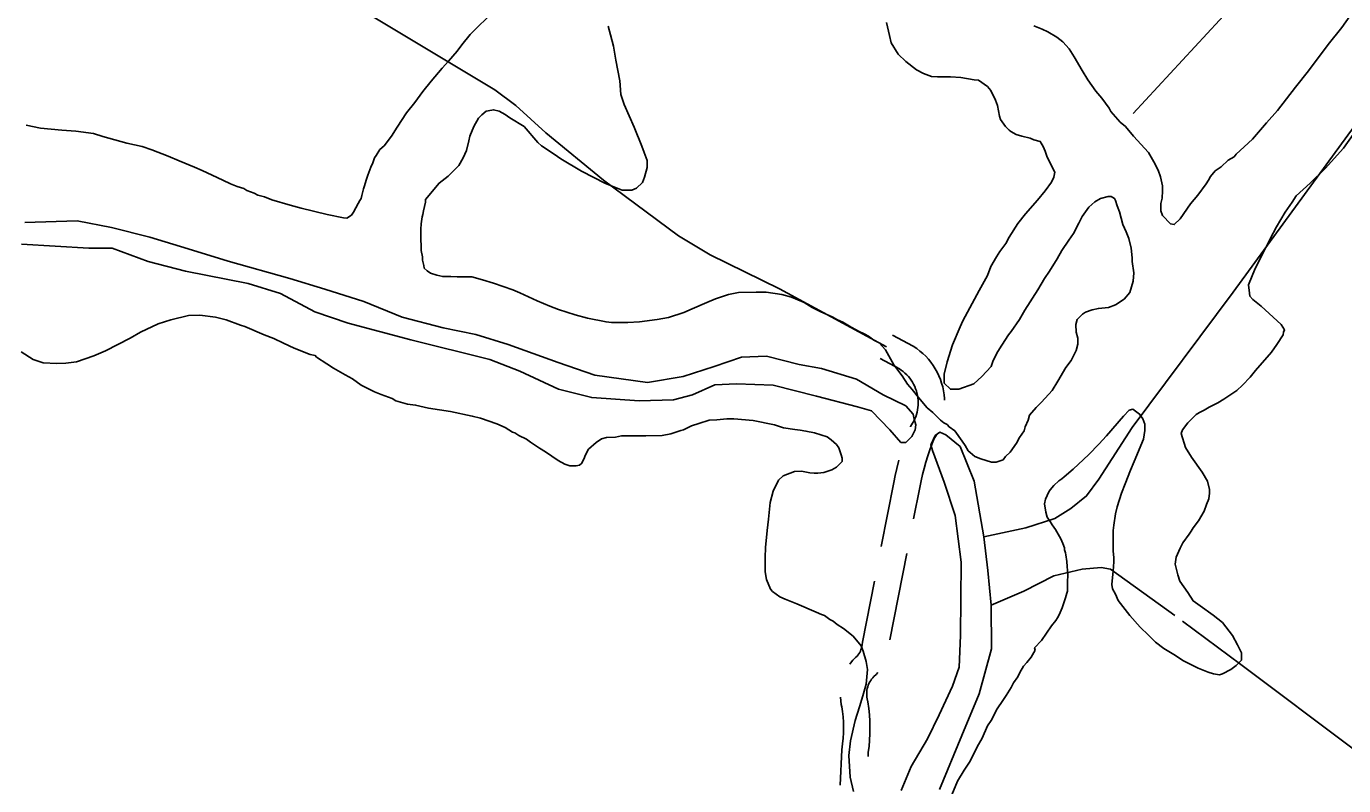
# Model space of a CAD drawing. Extents: x 3355677 to 3393573, y 612928 to 638357.
# Drawn here: x 3378157 to 3379651, y 622508 to 623369 of the extents above; entities that cross this region are included whole.
import ezdxf

# ---------------------------------------------------------------- set-up
doc = ezdxf.new("R2010")
doc.units = 0
for name, color, linetype in [('V-ROAD-CNTR', 7, 'Continuous'), ('V-SITE-VEGE', 7, 'Continuous'), ('V-TOPO-SHOR', 7, 'Continuous')]:
    doc.layers.add(name, color=color, linetype=linetype)

msp = doc.modelspace()

# ---------------------------------------------------------------- linework, layer by layer
at = {"layer": 'V-ROAD-CNTR'}
msp.add_line((3379155.9, 622771.4), (3379136.6, 622673.3), dxfattribs=at)
for points in [[(3381890.5, 626417.2), (3381710.8, 626181.4), (3381460.5, 625852.8), (3381172.5, 625486.3), (3380892.9, 625126.4), (3380635.1, 624791.1), (3380402.6, 624485.3), (3380114.7, 624109.3), (3379791.9, 623697.4), (3379742.9, 623637.7), (3379622.4, 623497.5), (3379412.4, 623270.1)], [(3376280.9, 624675.9), (3376475.8, 624573.5), (3376802.3, 624389.3), (3377193.2, 624162.8), (3377510.3, 623977.7), (3377880.3, 623766.2), (3378191.7, 623589.5), (3378508.8, 623405.3), (3378688.6, 623297.2), (3378712.3, 623279.3), (3378746.4, 623248.2), (3378811.7, 623194.6), (3378897, 623131.5), (3378932.9, 623109.9), (3379011.5, 623071.4), (3379132.6, 623005.7)], [(3379139.7, 623018.9), (3379163.1, 623006.3), (3379167, 623003.6), (3379170.6, 623000.9), (3379174, 622998), (3379177.2, 622994.9), (3379180.2, 622991.6), (3379183, 622988.1), (3379185.6, 622984.5), (3379188, 622980.7), (3379190.2, 622976.8), (3379192.1, 622972.8), (3379193.8, 622968.6), (3379195.3, 622964.4), (3379196.5, 622960.1), (3379197.4, 622955.7), (3379198.1, 622951.3), (3379198.5, 622946.9), (3379198.5, 622945.2)], [(3379125.5, 622992.4), (3379147.5, 622980.6), (3379149.5, 622979.2), (3379151.7, 622977.6), (3379153.7, 622975.8), (3379155.7, 622974), (3379157.5, 622972), (3379159.2, 622969.9), (3379160.8, 622967.7), (3379162.2, 622965.4), (3379163.5, 622963.1), (3379164.7, 622960.6), (3379165.7, 622958.1), (3379166.6, 622955.6), (3379167.3, 622953), (3379167.9, 622950.3), (3379168.3, 622947.6), (3379168.5, 622945), (3379168.6, 622942.3), (3379168.6, 622939.6), (3379168.3, 622936.9), (3379167.9, 622934.2), (3379167.4, 622931.6), (3379166.7, 622928.9), (3379165.9, 622926.4), (3379164.9, 622923.9), (3379163.7, 622921.4), (3379162.4, 622919.1), (3379160.1, 622915.3), (3379159.9, 622914.7)], [(3379189.8, 622906.7), (3379188.4, 622904), (3379186.9, 622901.6), (3379184.5, 622895.8), (3379181.9, 622888.9), (3379179.5, 622881.9), (3379177.3, 622874.9), (3379175.3, 622867.8), (3379173.5, 622860.7), (3379171.9, 622853.5), (3379170.5, 622846), (3379163.5, 622810.7)], [(3379146.7, 622877), (3379146.3, 622875.6), (3379144.3, 622867.6), (3379142.5, 622859.6), (3379141, 622851.7), (3379126.8, 622779)], [(3379119.1, 622739.8), (3379105.5, 622670.6), (3379105.2, 622667.6), (3379104.9, 622665.8), (3379104.4, 622664), (3379103.8, 622662.3), (3379103.1, 622660.6), (3379102.3, 622659), (3379101.3, 622657.5), (3379100.3, 622656), (3379099.4, 622654.9), (3379097.5, 622653.2), (3379094.6, 622650.2), (3379092, 622647), (3379091.1, 622645.8)], [(3379122.9, 622636.3), (3379121.1, 622634.1), (3379118.5, 622631.8), (3379117.1, 622630.3), (3379115.9, 622628.8), (3379114.8, 622627.2), (3379113.7, 622625.5), (3379112.8, 622623.7), (3379112.1, 622621.9), (3379111.4, 622620), (3379110.9, 622618.1), (3379110.6, 622616.2), (3379110.4, 622614.2), (3379110.3, 622612.2), (3379110.3, 622610.3), (3379110.5, 622608.3), (3379110.9, 622606.4), (3379111.7, 622603.1), (3379112.7, 622595.4), (3379113.4, 622588.2), (3379113.8, 622581), (3379114, 622573.8), (3379113.9, 622566.6), (3379113.5, 622559.5), (3379112.9, 622552.3), (3379112.1, 622546), (3379111.8, 622540.8)], [(3379080.4, 622608.1), (3379080.8, 622604.1), (3379081.5, 622600), (3379082.2, 622597.4), (3379082.9, 622592), (3379083.5, 622585.9), (3379083.9, 622579.8), (3379084, 622573.7), (3379083.9, 622567.7), (3379083.6, 622561.6), (3379083, 622555.5), (3379082.2, 622548.7), (3379080, 622508.5)]]:
    msp.add_lwpolyline(points, dxfattribs=at)
at = {"layer": 'V-SITE-VEGE'}
for points in [[(3379299.7, 623369.9), (3379309.1, 623366.1), (3379315.7, 623362.9), (3379326.1, 623356.8), (3379332.7, 623351.4), (3379339.9, 623343.7), (3379345.4, 623334.4), (3379354.8, 623319), (3379360.9, 623308.6), (3379370.2, 623295.5), (3379376.8, 623287.8), (3379385.1, 623276.3), (3379387.3, 623272.5), (3379397.8, 623260.4), (3379403.9, 623255.5), (3379412.7, 623244.5), (3379429.8, 623225.9), (3379435.8, 623215.5), (3379440.8, 623206.2), (3379443.6, 623198.5), (3379445.8, 623188.1), (3379445.8, 623182.6), (3379445.3, 623174.3), (3379443.7, 623168.3), (3379443.7, 623160), (3379445.9, 623154.6), (3379454.7, 623145.2), (3379459.1, 623144.2), (3379465.7, 623150.8), (3379477.7, 623167.8), (3379485.9, 623177.7), (3379495.2, 623190.4), (3379497.9, 623194.8), (3379500.1, 623198.7), (3379505.6, 623205.3), (3379512.2, 623209.7), (3379520.4, 623217.4), (3379527, 623221.3), (3379529.2, 623224), (3379538.5, 623232.3), (3379547.8, 623241.1), (3379563.6, 623259.8), (3379576.2, 623273.6), (3379596.5, 623300), (3379611.3, 623318.7), (3379633.7, 623348.4), (3379649, 623367.7), (3379679.1, 623410.6)], [(3378520.5, 623151.5), (3378526, 623155.1), (3378528.2, 623158.4), (3378533.7, 623168.3), (3378535.3, 623171.6), (3378536.9, 623173.8), (3378537.5, 623177.1), (3378538.6, 623180.4), (3378539.6, 623184.8), (3378540.7, 623188.1), (3378542.4, 623194.7), (3378544.5, 623200.2), (3378547.8, 623209.5), (3378550, 623214.5), (3378552.2, 623220), (3378553.8, 623222.7), (3378558.2, 623229.3), (3378563.1, 623233.7), (3378571.3, 623244.7), (3378577.9, 623254.6), (3378588.3, 623271.1), (3378597.6, 623282.7), (3378606.9, 623295.4), (3378616.2, 623306.9), (3378628.7, 623321.8), (3378635.9, 623329.5), (3378645.7, 623341.1), (3378651.2, 623348.2), (3378660.5, 623359.8), (3378668.2, 623367.5), (3378680.7, 623379.6)], [(3378816.9, 623369.3), (3378819.7, 623359.5), (3378823, 623346.8), (3378825.8, 623330.9), (3378830.3, 623307.3), (3378831.4, 623291.9), (3378835.3, 623280.4), (3378846.4, 623254.6), (3378855.2, 623233.2), (3378858, 623226.1), (3378861.3, 623216.8), (3378861.3, 623209.1), (3378858.1, 623198.1), (3378855.9, 623192.1), (3378849.3, 623185.5), (3378843.8, 623183.2), (3378832.9, 623183.2), (3378814.2, 623190.8), (3378786.7, 623205), (3378763.5, 623218.7), (3378755.8, 623224.2), (3378741.5, 623233.5), (3378737.1, 623237.3), (3378721.7, 623255.4), (3378705.7, 623265.2), (3378700.2, 623269), (3378693.6, 623272.8), (3378687, 623274.5), (3378681, 623273.4), (3378678.8, 623272.8)], [(3379154.8, 623329.2), (3379146, 623337.4), (3379138.2, 623350.5), (3379136, 623358.8), (3379132.7, 623373.6)], [(3379342, 622990.3), (3379348, 623001.3), (3379349.6, 623008.5), (3379349.6, 623015.6), (3379347.9, 623022.2), (3379347.4, 623031), (3379349, 623036.5), (3379355, 623042.5), (3379358.3, 623044.8), (3379366, 623047.5), (3379373.1, 623049.2), (3379384.6, 623050.3), (3379392.3, 623053.1), (3379402.2, 623059.7), (3379408.7, 623067.4), (3379412.6, 623080.1), (3379413.1, 623089.4), (3379411.4, 623102.6), (3379411.4, 623106.4), (3379410.2, 623117.4), (3379407.5, 623128.4), (3379404.7, 623136.1), (3379400.8, 623144.3), (3379396.9, 623158.6), (3379394.2, 623165.7), (3379392.5, 623171.7), (3379391.4, 623173.9), (3379387.6, 623176.1), (3379384.3, 623176.1), (3379375.5, 623173.9), (3379368.9, 623170), (3379362.3, 623163.9), (3379354.7, 623153.5), (3379350.8, 623145.8), (3379344.8, 623134.2), (3379339.4, 623126.5), (3379331.7, 623115), (3379326.3, 623105.6), (3379317.5, 623091.3), (3379312, 623083.1), (3379304.4, 623070.4), (3379289.6, 623047.3), (3379283.6, 623036.8), (3379274.3, 623023.1), (3379271, 623019.2), (3379263.4, 623007.7), (3379259, 623000.5), (3379253.6, 622990.1), (3379251.4, 622983.5), (3379241, 622971.9), (3379231.7, 622963.6), (3379214.7, 622957.5), (3379205.3, 622957.5), (3379198.2, 622964.6), (3379198.1, 622974.5), (3379201.4, 622988.8), (3379207.4, 623008), (3379216.1, 623028.4), (3379219.4, 623035), (3379237.9, 623069.7), (3379247.2, 623086.7), (3379251, 623096.6), (3379257.6, 623107.6), (3379261.4, 623113.7), (3379268, 623123), (3379271.8, 623130.2), (3379281.7, 623145.6), (3379290.4, 623156.6), (3379304.1, 623172), (3379312.8, 623182.5), (3379320, 623192.4), (3379322.7, 623197.9), (3379323.8, 623203.9), (3379321, 623208.8), (3379314.4, 623222), (3379312.7, 623227.5), (3379310.5, 623233), (3379307.2, 623238.5), (3379300, 623240.6), (3379295.6, 623242.3), (3379286.3, 623244.4), (3379279.7, 623246.6), (3379273.6, 623249.9), (3379272, 623251.5), (3379267.6, 623255.4), (3379265.9, 623258.1), (3379262.1, 623263.6), (3379261, 623267.4), (3379258.7, 623279.5), (3379256.5, 623285.5), (3379251, 623296.5), (3379247.1, 623300.9), (3379237.2, 623308), (3379232.3, 623308.5), (3379216.9, 623311.2), (3379205.4, 623311.7), (3379190.5, 623311.7), (3379183.9, 623312.2), (3379174.6, 623315.5), (3379166.9, 623319.9), (3379154.8, 623329.2)], [(3378678.8, 623272.8), (3378673.9, 623268.9), (3378670, 623265.1), (3378664.6, 623255.7), (3378660.2, 623244.7), (3378659.1, 623239.2)], [(3378156.9, 623257.2), (3378173.2, 623253.8), (3378197.5, 623251.5), (3378213.3, 623250.3), (3378233.3, 623247.5), (3378243.8, 623244.2), (3378271.2, 623236.6), (3378288.6, 623232.7), (3378299.6, 623229), (3378318, 623221.9), (3378330.6, 623216.5), (3378348, 623209.5), (3378356.4, 623205.8), (3378367.9, 623200.4), (3378380, 623194.5), (3378388.9, 623190.7), (3378396.3, 623187.5), (3378403.7, 623185.3), (3378407.3, 623183.1), (3378415.7, 623179.9), (3378419.9, 623177.7), (3378427.3, 623175.6), (3378435.7, 623172.3), (3378456.2, 623166.3), (3378468.9, 623163.1), (3378498.3, 623155.9), (3378516.8, 623152.1), (3378520.5, 623151.5)], [(3379662, 623246.4), (3379651.1, 623231), (3379630.3, 623207.8), (3379613.3, 623191.3), (3379597.4, 623177), (3379593, 623169.8), (3379584.8, 623158.3), (3379575, 623141.8), (3379567.9, 623128), (3379559.7, 623111.5), (3379551, 623094.5), (3379543.3, 623075.8), (3379544.5, 623066.4), (3379545, 623063.1), (3379548.3, 623059.3), (3379557.7, 623051.6), (3379580.3, 623030.9), (3379584.1, 623024.8), (3379583, 623022.1), (3379582.5, 623019.3), (3379575.4, 623008.3), (3379569.4, 622999.5), (3379551.3, 622978.6), (3379545.3, 622971.4), (3379536.5, 622962.1), (3379530, 622956), (3379515.2, 622946.1), (3379508.6, 622942.2), (3379498.7, 622937.2), (3379493.2, 622933.9), (3379487.8, 622931.2), (3379483.9, 622929), (3379474.6, 622919.6), (3379468.6, 622911.3), (3379467, 622907.5), (3379472, 622891.6), (3379478.6, 622880.6), (3379490.7, 622863.6), (3379496.8, 622853.2), (3379499, 622843.9), (3379499, 622839.5), (3379498.5, 622833.4), (3379495.8, 622826.8), (3379493, 622819.2), (3379486.5, 622808.1), (3379480.5, 622800.4), (3379478.3, 622796.6), (3379476.1, 622793.3), (3379469, 622783.4), (3379465.7, 622777.3), (3379461.3, 622766.9), (3379460.3, 622759.2), (3379463.1, 622747.1), (3379465.3, 622740), (3379474.6, 622726.8), (3379480.7, 622717.5), (3379488.4, 622712), (3379503.3, 622701.1), (3379513.7, 622692.9), (3379525.3, 622678.1), (3379530.8, 622667.7), (3379535.3, 622658.4), (3379535.3, 622650.1), (3379529.3, 622644.1), (3379523.2, 622639.7), (3379513.9, 622634.7), (3379510.6, 622633.6), (3379503.5, 622634.7), (3379497.4, 622636.8), (3379486.4, 622641.2), (3379479.3, 622644.5), (3379468.8, 622649.9), (3379460.6, 622655.4), (3379447.4, 622663.6), (3379438, 622670.7), (3379429.8, 622678.4), (3379420.4, 622687.7), (3379408.8, 622700.8), (3379395.6, 622717.8), (3379392.3, 622724.9), (3379389, 622731), (3379388.4, 622735.9), (3379388.9, 622744.1), (3379390, 622751.3), (3379390.5, 622761.7), (3379390.5, 622766.7)], [(3378659.1, 623239.2), (3378656.4, 623228.3), (3378652.6, 623220), (3378647.7, 623211.2), (3378635.6, 623199.1), (3378625.2, 623191.4), (3378609.9, 623172.6), (3378609.9, 623169.9), (3378607.8, 623160), (3378606.7, 623155.6), (3378606.1, 623152.9), (3378605.1, 623145.2), (3378604.5, 623139.1), (3378604.6, 623126.5), (3378605.1, 623121), (3378605.1, 623115), (3378606.3, 623107.8), (3378606.3, 623104), (3378607.9, 623097.9), (3378608.5, 623094.7), (3378611.8, 623091.9), (3378615.7, 623089.2), (3378622.8, 623087), (3378629.4, 623085.4), (3378638.7, 623085.4), (3378645.9, 623084.9), (3378662.4, 623084.9), (3378674.4, 623081.7), (3378687.1, 623077.9), (3378709.1, 623070.2), (3378716.8, 623067), (3378736.6, 623057.7), (3378750.9, 623051.7), (3378760.8, 623047.9), (3378779.5, 623041.9), (3378793.8, 623038.1), (3378814.6, 623033.8), (3378820.7, 623033.2), (3378839.3, 623033.3), (3378852.5, 623033.9), (3378872.8, 623036.7), (3378885.5, 623038.9), (3378903, 623044.5), (3378912.3, 623048.9), (3378928.8, 623056.1), (3378938.7, 623060), (3378953.5, 623064.9), (3378965, 623067.2), (3378984.8, 623067.8), (3378996.3, 623067.8), (3379013.9, 623065.1), (3379024.9, 623061.9), (3379039.2, 623055.9), (3379048.5, 623050.4), (3379058.4, 623045.5), (3379071.1, 623039.5), (3379077.1, 623036.2), (3379083.2, 623033.5), (3379092.5, 623028), (3379101.9, 623023.1), (3379107.4, 623020.4), (3379112.3, 623017.6), (3379118.4, 623013.3), (3379124.4, 623010), (3379131.6, 623002.3), (3379141, 622985.3), (3379150.4, 622972.7), (3379156.4, 622963.4), (3379161.9, 622957.4), (3379169.1, 622948.1), (3379179, 622936.6), (3379185.1, 622931.1), (3379193.9, 622922.3), (3379197.8, 622919.6), (3379201.6, 622917.4), (3379203.8, 622914.7), (3379210.4, 622910.3), (3379218.7, 622898.8), (3379222, 622893.9), (3379225.3, 622887.8), (3379227.5, 622885.6), (3379233, 622881.3), (3379239.6, 622878.5), (3379251.7, 622874.7), (3379257.2, 622874.7), (3379261.6, 622876.4), (3379264.9, 622877.5), (3379267.6, 622881.4), (3379273.1, 622886.3), (3379280.2, 622896.2), (3379283.5, 622902.8), (3379289, 622910.5), (3379290, 622914.9), (3379293.3, 622922.6), (3379294.9, 622928.1), (3379302.6, 622936.9), (3379308.6, 622943), (3379320.7, 622956.2), (3379327.2, 622966.7), (3379336, 622982.1), (3379342, 622990.3)], [(3378461.1, 623004.3), (3378449, 623009.7), (3378438, 623015.1), (3378426.9, 623019.4), (3378404.9, 623028.6), (3378400.1, 623030.2), (3378383.8, 623036.2), (3378371.7, 623039.4), (3378353.8, 623041.7), (3378341.2, 623041.3), (3378321.1, 623036.2), (3378306.8, 623031.6), (3378286.6, 623022.3), (3378275, 623015.5), (3378246.9, 623001), (3378233.6, 622995.3), (3378214.1, 622988.7), (3378201.9, 622987.2), (3378191.9, 622986.7), (3378176.1, 622987.4), (3378165, 622991.2), (3378151.4, 622999.8)], [(3379106.3, 622660.4), (3379104.1, 622666.4), (3379094.8, 622677.4), (3379083.8, 622686.1), (3379076.6, 622690.5), (3379072.2, 622694.3), (3379068.3, 622696.5), (3379062.3, 622700.9), (3379059, 622702), (3379052.9, 622704.7), (3379030.9, 622714), (3379017.7, 622719.4), (3379011.7, 622722.1), (3379003.4, 622728.2), (3379001.2, 622730.9), (3378996.8, 622741.9), (3378995.1, 622750.6), (3378995.1, 622766.6), (3378995.6, 622778.1), (3378997.2, 622797.3), (3378998.8, 622810), (3379000.9, 622829.2), (3379004.2, 622841.8), (3379010.2, 622854.5), (3379015.7, 622859.4), (3379028.3, 622864.4), (3379036.5, 622864.5), (3379045.9, 622862.8), (3379050.8, 622862.3), (3379054.7, 622862.3), (3379061.8, 622862.9), (3379070.6, 622866.2), (3379076.1, 622869), (3379082.6, 622875.6), (3379082.6, 622879.4), (3379081.5, 622883.3), (3379078.7, 622890.9), (3379076, 622894.8), (3379069.9, 622900.2), (3379065.5, 622903.5), (3379051.2, 622907.9), (3379041.3, 622910), (3379034.7, 622911.1), (3379028.7, 622911.7), (3379016.1, 622913.8), (3379005.6, 622917.1), (3378981.4, 622921.9), (3378959.5, 622924.1), (3378951.8, 622924.1), (3378940.2, 622922.9), (3378931.5, 622922.3), (3378919.9, 622918.5), (3378911.7, 622916.2), (3378902.4, 622911.3), (3378899.6, 622910.7), (3378888.1, 622906.8), (3378878.2, 622905.2), (3378859.6, 622904.6), (3378832.1, 622904.5), (3378825.5, 622903.3), (3378815.1, 622902.8), (3378809.6, 622901.1), (3378803.6, 622897.2), (3378794.8, 622889.5), (3378791, 622882.4), (3378790.4, 622880.2), (3378787.2, 622873.6), (3378784.4, 622871.4), (3378780.6, 622870.8), (3378773.5, 622870.8), (3378768, 622872.4), (3378760.3, 622876.8), (3378745.9, 622886.6), (3378739.3, 622890.5), (3378728.9, 622897.6), (3378724.5, 622900.8), (3378715.7, 622905.2), (3378711.3, 622908), (3378708.5, 622909), (3378700.3, 622914), (3378690.9, 622918.3), (3378672.2, 622924.9), (3378662.9, 622927), (3378638.2, 622932.4), (3378613.4, 622936.2), (3378598.6, 622939.5), (3378589.3, 622940.5), (3378576.1, 622944.3), (3378572.2, 622947.1), (3378559.6, 622951.4), (3378551.9, 622954.7), (3378543.1, 622959.1), (3378537, 622962.3), (3378527.1, 622969.5), (3378518.9, 622973.8), (3378505.7, 622981.5), (3378498, 622986.4), (3378486.4, 622994), (3378484.8, 622995.7), (3378479, 622996.8), (3378461.1, 623004.3)], [(3379390.5, 622766.7), (3379389.9, 622773.8), (3379389.9, 622797.4), (3379390.4, 622803.5), (3379392.6, 622816.1), (3379394.2, 622824.3), (3379399.1, 622839.7), (3379403.4, 622850.2), (3379409.4, 622865.6), (3379413.8, 622875.5), (3379424.1, 622900.8), (3379425.8, 622910.7), (3379425.7, 622917.8), (3379423.5, 622923.8), (3379419.7, 622929.3), (3379412, 622934.8), (3379408.1, 622933.7), (3379401.5, 622927.1), (3379382.4, 622904.5), (3379373.6, 622895.1), (3379362.1, 622883.6), (3379356.1, 622878), (3379344.6, 622867), (3379334.2, 622858.2), (3379331.5, 622856), (3379328.2, 622853.8), (3379322.7, 622848.3), (3379318.3, 622843.3), (3379316.7, 622841.1), (3379312.9, 622832.9), (3379311.8, 622827.4), (3379313.5, 622818.1), (3379315.1, 622812.6), (3379318.4, 622807.6), (3379320.6, 622803.8), (3379324.5, 622798.3), (3379330.6, 622787.9), (3379332.8, 622782.4), (3379334.5, 622777.5), (3379334.5, 622775.3), (3379335.6, 622772), (3379336.1, 622769.8), (3379337.2, 622762.1), (3379337.8, 622756.6), (3379338.4, 622747.3), (3379337.9, 622738.5), (3379337.9, 622728.6), (3379337.4, 622726.4), (3379335.7, 622720.9), (3379331.9, 622709.4), (3379328.6, 622701.7), (3379326.5, 622698.4), (3379324.8, 622695.1), (3379319.9, 622689), (3379308.4, 622672.5), (3379300.7, 622664.2), (3379301.3, 622661.5), (3379296.9, 622653.8), (3379292, 622647.7), (3379288.2, 622643.3), (3379283.8, 622636.2), (3379281.6, 622631.2), (3379276.7, 622624.6), (3379274, 622619.1), (3379268.5, 622610.3), (3379264.7, 622604.3), (3379258.1, 622594.9), (3379251.6, 622581.7), (3379247.2, 622575.7), (3379241.2, 622561.9), (3379235.7, 622552), (3379227.5, 622535.5), (3379221, 622525.6), (3379213.3, 622513), (3379201.3, 622483.8)], [(3379095.3, 622501.1), (3379091.4, 622517.5), (3379090.2, 622542.2), (3379091.8, 622558.7), (3379097.2, 622581.8), (3379102.1, 622597.2), (3379105.9, 622609.8), (3379109.8, 622623), (3379111.3, 622639.5), (3379109.7, 622648.8), (3379106.3, 622660.4)]]:
    msp.add_lwpolyline(points, dxfattribs=at)
at = {"layer": 'V-TOPO-SHOR'}
msp.add_line((3379154.6, 622938.8), (3379129.1, 622951), dxfattribs=at)
for points in [[(3379687.9, 623289.2), (3379526.1, 623067.7), (3379411.3, 622914.3), (3379373.7, 622855.6), (3379359.6, 622836.6), (3379341.7, 622822.4), (3379323.8, 622811), (3379290.7, 622800.5), (3379243.2, 622790)], [(3378155.3, 623146.5), (3378214.8, 623148.5), (3378253.6, 623141.1), (3378297.1, 623129.9), (3378340.6, 623116.8), (3378386, 623102.8), (3378456, 623083.1)], [(3378445.6, 623066.1), (3378408.7, 623077.3), (3378337.8, 623091.3), (3378295.3, 623102.5), (3378254.6, 623117.5), (3378228.2, 623117.4), (3378151.6, 623121.9)], [(3378456, 623083.1), (3378495.7, 623071), (3378540.1, 623056.9), (3378583.6, 623039.1), (3378630, 623027), (3378666.8, 623019.5), (3378703.7, 623008.3), (3378760.5, 622987.7), (3378802.1, 622973.6), (3378861.6, 622965.3), (3378902.2, 622972.1), (3378937.2, 622983.5), (3378968.3, 622994), (3378996.6, 622995), (3379033.5, 622985.7), (3379059.1, 622981), (3379098.8, 622968.9), (3379129.1, 622951)], [(3379154.6, 622938.8), (3379163.1, 622929.4), (3379164.1, 622923.7), (3379166, 622917.1), (3379165.1, 622911.4), (3379161.3, 622903.9), (3379154.7, 622897.2), (3379149.1, 622897.2), (3379136.7, 622911.4), (3379115.9, 622933), (3379099.8, 622937.7), (3379053.5, 622949.8), (3379004.3, 622962), (3378962.7, 622963.7), (3378938.2, 622962.7), (3378912.7, 622951.3), (3378891, 622945.6), (3378852.2, 622944.5), (3378798.4, 622948.1), (3378760.6, 622957.5), (3378717, 622978.1), (3378683, 622991.2), (3378593.2, 623013.6), (3378522.2, 623032.3), (3378484.4, 623045.4), (3378445.6, 623066.1)], [(3379149.3, 622502.3), (3379160.6, 622529.7), (3379179.4, 622561), (3379192.5, 622588.4), (3379207.5, 622620.6), (3379215, 622642.3), (3379216.8, 622678.2), (3379217.5, 622761.4), (3379210.7, 622814.3), (3379198.3, 622852), (3379185, 622887.9), (3379183.1, 622894.5), (3379187.8, 622904.9), (3379193.4, 622908.7), (3379200.1, 622905.9), (3379216.2, 622892.7), (3379232.3, 622853.1), (3379243.2, 622790), (3379247.8, 622752), (3379251.3, 622712.5), (3379251.8, 622663.2), (3379237.8, 622612.2), (3379218.1, 622564.9), (3379192.8, 622503.4)], [(3379459.6, 622700.8), (3379386.7, 622753.5), (3379376.3, 622755.3), (3379354.6, 622753.4), (3379322.5, 622745.7), (3379288.6, 622728.6), (3379251.3, 622712.5)], [(3380506.2, 621919.8), (3380368.9, 622021.5), (3380222.1, 622129.7), (3380013.8, 622288.7), (3379933.3, 622345.2), (3379843.4, 622412), (3379663.4, 622548.4), (3379534.7, 622645.3), (3379468.4, 622694.3)]]:
    msp.add_lwpolyline(points, dxfattribs=at)

doc.saveas('drawing.dxf')
